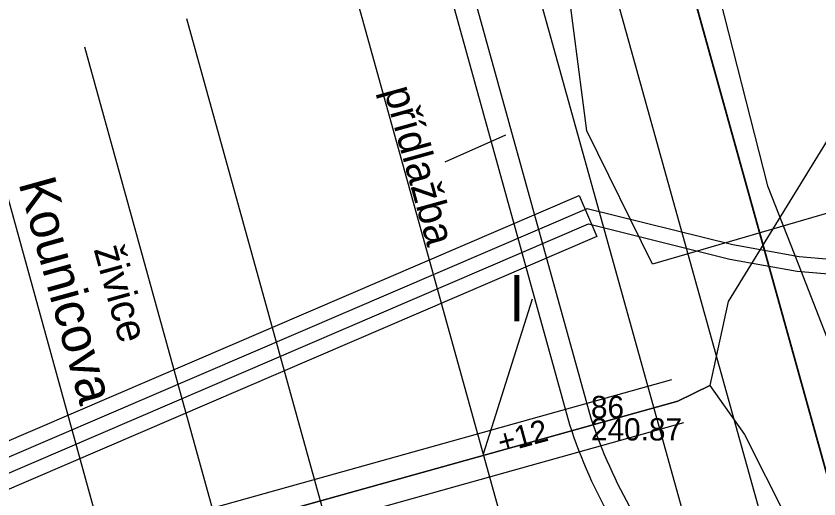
# Model space of a CAD drawing. Extents: x -599432 to -598680, y -1159407 to -1158632.
# Drawn here: x -599029.29 to -599018.48, y -1158873.91 to -1158867.41 of the extents above; entities that cross this region are included whole.
import ezdxf

# ---------------------------------------------------------------- set-up
doc = ezdxf.new("R2010")
doc.units = 0
for name, color, linetype in [('0004 VY - Body podrobné', 7, 'Continuous'), ('0005 VY - Body podrobné - čísla', 7, 'Continuous'), ('0006 VY - Body podrobné - výšky', 7, 'Continuous'), ('0027 ZA - Silnice_cesta zpevněná', 7, 'Continuous'), ('0031 ZA - Ostatní rozhraní', 7, 'Continuous'), ('0032 TE - Popis povrchu', 7, 'Continuous'), ('0048 TE - Názvy ulic _ náměstí', 7, 'Continuous'), ('0066 ZA - Doprava - DPMB - koleje', 7, 'Continuous'), ('0073 TE - Výška obrubníků a zdí', 7, 'Continuous'), ('0200 PV - BVK - kanalizace - buňky', 7, 'Continuous'), ('0203 PV - BVK - kanalizace - dešťová přípojka', 7, 'Continuous'), ('0206 PV - BVK - kanalizace - jednotná', 7, 'Continuous'), ('0264 PV - TB - parovod mimo provoz', 7, 'Continuous'), ('0304 PV - RWE - STL', 7, 'Continuous'), ('0308 PV - RWE - ochranné pásmo', 7, 'Continuous'), ('0354 PV - EON - VN', 7, 'Continuous'), ('0367 PV - EON - VN chránička', 7, 'Continuous'), ('0407 PV - TSB - kabelové vedení přibližný zákres', 7, 'Continuous'), ('0650 PV - BKOM - buňky', 7, 'Continuous'), ('0652 PV - BKOM - kabely bez rozlišení', 7, 'Continuous')]:
    doc.layers.add(name, color=color, linetype=linetype)

msp = doc.modelspace()

# ---------------------------------------------------------------- linework, layer by layer
at = {"layer": '0004 VY - Body podrobné'}
msp.add_line((-599021.55, -1158872.82), (-599021.55, -1158872.82), dxfattribs=at)
at = {"layer": '0027 ZA - Silnice_cesta zpevněná'}
msp.add_line((-599023.325, -1158866.424), (-599021.55, -1158872.82), dxfattribs=at)
msp.add_arc((-599015.316, -1158870.795), 6.555, 197.992, 222.2211, dxfattribs=at)
at = {"layer": '0031 ZA - Ostatní rozhraní'}
msp.add_line((-599023.614, -1158866.504), (-599021.837, -1158872.906), dxfattribs=at)
msp.add_arc((-599015.316, -1158870.795), 6.855, 197.937, 222.2043, dxfattribs=at)
at = {"layer": '0032 TE - Popis povrchu'}
msp.add_line((-599022.701, -1158869.012), (-599023.516, -1158869.375), dxfattribs=at)
at = {"layer": '0066 ZA - Doprava - DPMB - koleje'}
for p, q in [((-599026.995, -1158867.439), (-599013.001, -1158918.02)), ((-599028.37, -1158867.82), (-599014.376, -1158918.401)), ((-599029.853, -1158868.23), (-599015.859, -1158918.811))]:
    msp.add_line(p, q, dxfattribs=at)
at = {"layer": '0203 PV - BVK - kanalizace - dešťová přípojka'}
msp.add_line((-599022.341, -1158871.219), (-599023.002, -1158873.304), dxfattribs=at)
msp.add_line((-599022.341, -1158871.219), (-599023.002, -1158873.304), dxfattribs=at)
at = {"layer": '0206 PV - BVK - kanalizace - jednotná'}
msp.add_lwpolyline([(-599032.769, -1158838.166), (-599031.797, -1158841.663), (-599030.578, -1158846.047), (-599029.02, -1158851.655), (-599028.966, -1158851.847), (-599026.936, -1158859.15), (-599023.002, -1158873.304), (-599020.124, -1158883.658), (-599020.103, -1158883.727), (-599020.068, -1158883.807), (-599020.021, -1158883.887), (-599019.966, -1158883.958), (-599019.906, -1158884.02), (-599019.864, -1158884.058), (-599019.825, -1158884.088), (-599019.771, -1158884.124), (-599019.71, -1158884.156), (-599019.666, -1158884.176), (-599019.635, -1158884.189), (-599019.566, -1158884.21), (-599018.079, -1158884.603)], dxfattribs=at)
at = {"layer": '0264 PV - TB - parovod mimo provoz'}
msp.add_line((-599016.185, -1158881.437), (-599027.446, -1158840.907), dxfattribs=at)
at = {"layer": '0304 PV - RWE - STL'}
msp.add_lwpolyline([(-599012.11, -1158899.9), (-599012.24, -1158899.43), (-599012.75, -1158897.13), (-599015.27, -1158888.25), (-599015.46, -1158887.31), (-599017.06, -1158881.76), (-599017.557, -1158880.15), (-599017.73, -1158879.59), (-599017.79, -1158879.41), (-599023.8, -1158857.83), (-599030.992, -1158832.046)], dxfattribs=at)
at = {"layer": '0308 PV - RWE - ochranné pásmo'}
for points in [[(-599022.837, -1158857.562), (-599016.833, -1158879.118)], [(-599018.018, -1158882.046), (-599018.512, -1158880.445), (-599018.682, -1158879.896), (-599018.747, -1158879.702), (-599024.763, -1158858.098)]]:
    msp.add_lwpolyline(points, dxfattribs=at)
at = {"layer": '0354 PV - EON - VN'}
for points in [[(-599030.72, -1158828.814), (-599030.34, -1158830.1), (-599030.07, -1158830.93), (-599028.22, -1158836.83), (-599026.27, -1158844.09), (-599025.41, -1158846.98), (-599023.95, -1158851.91), (-599022.18, -1158857.67), (-599020.86, -1158863.07), (-599019.17, -1158869.69), (-599018.76, -1158870.74), (-599018.11, -1158872.41), (-599013.07, -1158889.93), (-599012.9, -1158891.54), (-599012.14, -1158895.32), (-599011.19, -1158899.2), (-599009.4, -1158905.78), (-599007.56, -1158913), (-599007.02, -1158914.84), (-599006.72, -1158916.06), (-599006.59, -1158917.29)], [(-599068.426, -1158889.707), (-599062.435, -1158887.486), (-599057.559, -1158885.602), (-599053.514, -1158882.536), (-599048.468, -1158879.787), (-599040.575, -1158877.583), (-599039.069, -1158877.224), (-599035.277, -1158875.867), (-599021.599, -1158869.995), (-599019.639, -1158870.482), (-599018.747, -1158870.641), (-599017.491, -1158870.75), (-599015.995, -1158870.391), (-599015.549, -1158870.322), (-599008.216, -1158868.696), (-599005.678, -1158867.267), (-598998.773, -1158865.413), (-598996.328, -1158864.935), (-598994.319, -1158863.656), (-598989.416, -1158862.609), (-598988.122, -1158862.719), (-598986.867, -1158862.571), (-598978.725, -1158860.643), (-598971.459, -1158858.594)], [(-599068.354, -1158889.893), (-599062.365, -1158887.674), (-599057.461, -1158885.778), (-599053.406, -1158882.704), (-599048.392, -1158879.973), (-599040.525, -1158877.777), (-599039.011, -1158877.416), (-599035.203, -1158876.053), (-599021.581, -1158870.205), (-599019.681, -1158870.678), (-599018.773, -1158870.839), (-599017.509, -1158870.95), (-599015.965, -1158870.589), (-599015.511, -1158870.518), (-599008.144, -1158868.884), (-599005.602, -1158867.453), (-598998.727, -1158865.607), (-598996.252, -1158865.125), (-598994.241, -1158863.844), (-598989.404, -1158862.811), (-598988.118, -1158862.921), (-598986.833, -1158862.769), (-598978.675, -1158860.837), (-598971.401, -1158858.786)]]:
    msp.add_lwpolyline(points, dxfattribs=at)
at = {"layer": '0367 PV - EON - VN chránička'}
for p, q in [((-599035.358, -1158875.684), (-599021.708, -1158869.824)), ((-599021.708, -1158869.824), (-599021.472, -1158870.376)), ((-599021.472, -1158870.376), (-599035.122, -1158876.236))]:
    msp.add_line(p, q, dxfattribs=at)
at = {"layer": '0407 PV - TSB - kabelové vedení přibližný zákres'}
for p, q in [((-599021.607, -1158868.951), (-599021.887, -1158866.782)), ((-599020.721, -1158870.748), (-599021.607, -1158868.951)), ((-599014.781, -1158869.015), (-599020.721, -1158870.748))]:
    msp.add_line(p, q, dxfattribs=at)
at = {"layer": '0650 PV - BKOM - buňky'}
for p, q in [((-599034.191, -1158876.131), (-599020.461, -1158872.301)), ((-599034.191, -1158876.131), (-599020.461, -1158872.301)), ((-599034.029, -1158876.709), (-599020.299, -1158872.879)), ((-599034.029, -1158876.709), (-599020.299, -1158872.879))]:
    msp.add_line(p, q, dxfattribs=at)
at = {"layer": '0652 PV - BKOM - kabely bez rozlišení'}
for points in [[(-599019.95, -1158872.38), (-599020.38, -1158872.59), (-599034.11, -1158876.42), (-599034.75, -1158875.39), (-599039.03, -1158861.54), (-599042.74, -1158848.47), (-599042.28, -1158847.4), (-599041.79, -1158847.4)], [(-599012.374, -1158857.616), (-599013.19, -1158857.86), (-599018.08, -1158859.1), (-599018.5, -1158859.81), (-599016.73, -1158866.41), (-599019.7, -1158871.25), (-599019.95, -1158872.38), (-599019.48, -1158873.04), (-599018.91, -1158874.17), (-599016.73, -1158875.93), (-599015.62, -1158876.75), (-599013.57, -1158877.37), (-599011.16, -1158877.03), (-599007.55, -1158875.71), (-599007.594, -1158874.617)], [(-599069.54, -1158906.27), (-599056.01, -1158902.46), (-599042.94, -1158898.82), (-599036.88, -1158897.21), (-599035.9, -1158896.65), (-599035.19, -1158895.15), (-599033.43, -1158892.94), (-599032.55, -1158892.85), (-599032.38, -1158891.47), (-599031.43, -1158887.7), (-599033.39, -1158880.98), (-599034.34, -1158877.53), (-599034.11, -1158876.42), (-599020.38, -1158872.59), (-599019.95, -1158872.38), (-599019.48, -1158873.04), (-599018.91, -1158874.17), (-599016.73, -1158875.93), (-599015.62, -1158876.75), (-599013.57, -1158877.37), (-599011.16, -1158877.03), (-599007.55, -1158875.71), (-599006.793, -1158874.464)]]:
    msp.add_lwpolyline(points, dxfattribs=at)

# ---------------------------------------------------------------- texts
at = {"layer": '0005 VY - Body podrobné - čísla'}
msp.add_text('86', height=0.3, dxfattribs=at).set_placement((-599021.55, -1158872.82))
at = {"layer": '0006 VY - Body podrobné - výšky'}
msp.add_text('240.87', height=0.3, dxfattribs=at).set_placement((-599021.55, -1158873.12))
at = {"layer": '0032 TE - Popis povrchu'}
for s, rotation, p in [('přídlažba', 285.5056, (-599024.339, -1158868.406)), ('živice', 285.5236, (-599028.249, -1158870.545))]:
    msp.add_text(s, height=0.4, rotation=rotation, dxfattribs=at).set_placement(p)
at = {"layer": '0048 TE - Názvy ulic _ náměstí'}
msp.add_text('Kounicova', height=0.5, rotation=285.5056, dxfattribs=at).set_placement((-599029.262, -1158869.655))
at = {"layer": '0073 TE - Výška obrubníků a zdí'}
msp.add_text('+12', height=0.3, rotation=15.1896, dxfattribs=at).set_placement((-599022.76, -1158873.296))
at = {"layer": '0200 PV - BVK - kanalizace - buňky'}
msp.add_text('l', height=0.59, dxfattribs=at).set_placement((-599022.636, -1158871.514))

doc.saveas('drawing.dxf')
